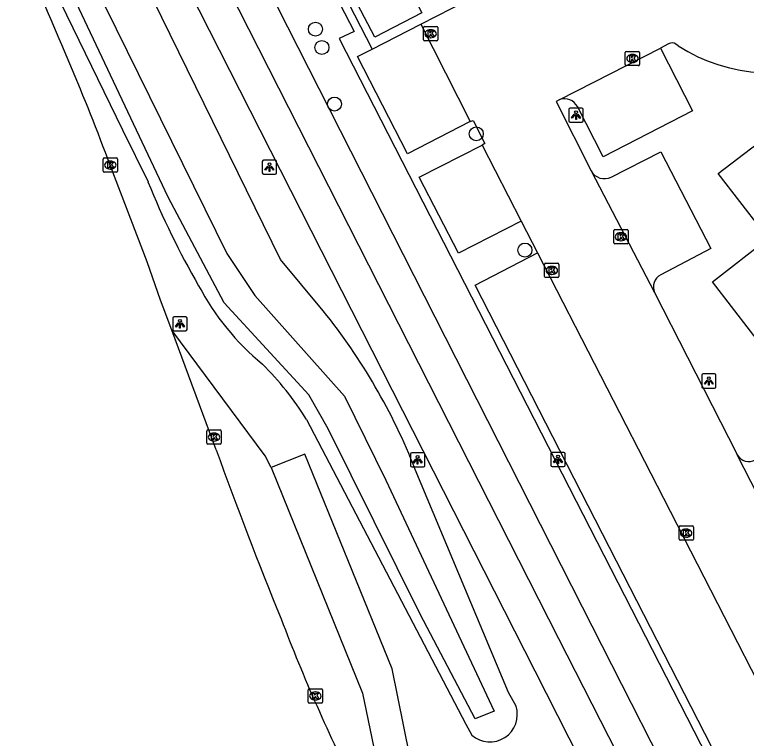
# Model space of a CAD drawing. Extents: x 159353 to 160616, y 385893 to 387321.
# Drawn here: x 159630.7 to 159681.9, y 386804.8 to 386855.4 of the extents above; entities that cross this region are included whole.
import ezdxf

# ---------------------------------------------------------------- set-up
doc = ezdxf.new("R2010")
doc.units = 0
for name, color, linetype in [('IMGEO_Berm_groen', 7, 'Continuous'), ('IMGEO_Boom', 7, 'Continuous'), ('IMGEO_Fietspad_gesloten', 7, 'Continuous'), ('IMGEO_Groenvoorziening', 7, 'Continuous'), ('IMGEO_Kolk', 7, 'Continuous'), ('IMGEO_Lichtpunt', 7, 'Continuous'), ('IMGEO_Parkeervlak_open', 7, 'Continuous'), ('IMGEO_Rijbaan_lokaal_gesloten', 7, 'Continuous'), ('IMGEO_Rijbaan_lokaal_open', 7, 'Continuous'), ('IMGEO_Voetpad_open', 7, 'Continuous'), ('IMGEO_Waterloop', 7, 'Continuous')]:
    doc.layers.add(name, color=color, linetype=linetype)

msp = doc.modelspace()

# ---------------------------------------------------------------- linework, layer by layer
at = {"layer": 'IMGEO_Berm_groen'}
for points in [[(159652.315, 386834.726), (159649.318, 386838.329), (159641.024, 386855.233), (159635.104, 386867.299), (159605.24, 386925.715)], [(159601.71, 386924.965), (159601.957, 386924.489), (159604.746, 386916.227), (159638.287, 386847.384), (159640.061, 386843.743)], [(159651.136, 386827.134), (159662.273, 386805.842), (159662.687, 386805.066)], [(159665.783, 386807.093), (159665.259, 386808.039), (159658.742, 386823.643)]]:
    msp.add_lwpolyline(points, dxfattribs=at)
for centre, radius, start, end in [((159695.197, 386866.133), 59.509, 202.10098, 209.8802), ((159659.664, 386845.004), 18.184, 207.9318, 230.3401), ((159618.976, 386807.988), 42.737, 21.4887, 38.7299), ((159633.485, 386816.262), 20.73, 31.6307, 45.3306), ((159663.955, 386806.507), 1.92, 228.6512, 17.7756)]:
    msp.add_arc(centre, radius, start, end, dxfattribs=at)
at = {"layer": 'IMGEO_Boom'}
for centre in [(159651.762, 386854.424), (159652.216, 386853.14), (159653.096, 386849.189), (159663.007, 386847.105), (159666.407, 386838.978)]:
    msp.add_circle(centre, 0.489, dxfattribs=at)
at = {"layer": 'IMGEO_Fietspad_gesloten'}
for points in [[(159677.922, 386793.806), (159677.504, 386794.658), (159668.779, 386811.802), (159644.311, 386859.945), (159603.574, 386940.099), (159603.379, 386940.599)], [(159600.733, 386939.22), (159601.806, 386938.1), (159602.52, 386936.729), (159642.198, 386858.601), (159667.106, 386809.554), (159674.262, 386795.464), (159674.399, 386795.103), (159675.373, 386792.591)]]:
    msp.add_lwpolyline(points, dxfattribs=at)
at = {"layer": 'IMGEO_Groenvoorziening'}
msp.add_lwpolyline([(159651.123, 386860.764), (159654.46, 386854.257), (159653.421, 386853.773), (159672.411, 386816.685), (159682.536, 386796.911), (159686.912, 386799.158), (159687.098, 386799.118)], dxfattribs=at)
at = {"layer": 'IMGEO_Kolk'}
for p, q in [((159659.315, 386853.678), (159659.315, 386854.53)), ((159659.39, 386854.604), (159660.242, 386854.604)), ((159659.803, 386854.384), (159659.828, 386854.384)), ((159660.316, 386854.53), (159660.316, 386853.678)), ((159659.826, 386853.824), (159659.801, 386853.824)), ((159660.242, 386853.604), (159659.39, 386853.604)), ((159673.42, 386851.946), (159673.42, 386852.798)), ((159673.495, 386852.872), (159674.347, 386852.872)), ((159673.908, 386852.652), (159673.933, 386852.652)), ((159674.421, 386852.798), (159674.421, 386851.946)), ((159673.931, 386852.092), (159673.906, 386852.092)), ((159674.347, 386851.872), (159673.495, 386851.872)), ((159636.928, 386844.491), (159636.928, 386845.343)), ((159637.003, 386845.417), (159637.855, 386845.417)), ((159637.416, 386845.197), (159637.441, 386845.197)), ((159637.929, 386845.343), (159637.929, 386844.491)), ((159637.855, 386844.417), (159637.003, 386844.417)), ((159637.439, 386844.637), (159637.414, 386844.637)), ((159672.613, 386839.486), (159672.613, 386840.338)), ((159672.688, 386840.412), (159673.54, 386840.412)), ((159673.614, 386840.338), (159673.614, 386839.486)), ((159673.101, 386840.192), (159673.126, 386840.192)), ((159673.54, 386839.412), (159672.688, 386839.412)), ((159673.124, 386839.632), (159673.099, 386839.632)), ((159667.784, 386837.128), (159667.784, 386837.98)), ((159667.859, 386838.054), (159668.711, 386838.054)), ((159668.272, 386837.834), (159668.297, 386837.834)), ((159668.785, 386837.98), (159668.785, 386837.128)), ((159668.295, 386837.274), (159668.27, 386837.274)), ((159668.711, 386837.054), (159667.859, 386837.054)), ((159644.177, 386825.475), (159644.177, 386826.327)), ((159644.252, 386826.401), (159645.104, 386826.401)), ((159644.665, 386826.181), (159644.69, 386826.181)), ((159645.178, 386826.327), (159645.178, 386825.475)), ((159644.688, 386825.621), (159644.663, 386825.621)), ((159645.104, 386825.401), (159644.252, 386825.401)), ((159677.177, 386818.762), (159677.177, 386819.614)), ((159677.252, 386819.688), (159678.104, 386819.688)), ((159677.665, 386819.468), (159677.69, 386819.468)), ((159678.178, 386819.614), (159678.178, 386818.762)), ((159677.688, 386818.908), (159677.663, 386818.908)), ((159678.104, 386818.688), (159677.252, 386818.688)), ((159651.258, 386807.375), (159651.258, 386808.227)), ((159651.333, 386808.301), (159652.185, 386808.301)), ((159652.259, 386808.227), (159652.259, 386807.375)), ((159651.746, 386808.081), (159651.771, 386808.081)), ((159652.185, 386807.301), (159651.333, 386807.301)), ((159651.769, 386807.521), (159651.744, 386807.521))]:
    msp.add_line(p, q, dxfattribs=at)
for points in [[(159659.315, 386853.678), (159659.315, 386854.53)], [(159659.39, 386854.604), (159660.242, 386854.604)], [(159659.636, 386854.304), (159659.759, 386854.304), (159659.759, 386854.153), (159659.889, 386854.304), (159660.053, 386854.304), (159659.907, 386854.153), (159660.06, 386853.904), (159659.908, 386853.904), (159659.823, 386854.068), (159659.759, 386854.001), (159659.759, 386853.904), (159659.636, 386853.904), (159659.636, 386854.304)], [(159660.316, 386854.53), (159660.316, 386853.678)], [(159660.242, 386853.604), (159659.39, 386853.604)], [(159673.42, 386851.946), (159673.42, 386852.798)], [(159673.495, 386852.872), (159674.347, 386852.872)], [(159674.421, 386852.798), (159674.421, 386851.946)], [(159673.741, 386852.572), (159673.864, 386852.572), (159673.864, 386852.421), (159673.994, 386852.572), (159674.158, 386852.572), (159674.012, 386852.421), (159674.165, 386852.172), (159674.013, 386852.172), (159673.928, 386852.336), (159673.864, 386852.269), (159673.864, 386852.172), (159673.741, 386852.172), (159673.741, 386852.572)], [(159674.347, 386851.872), (159673.495, 386851.872)], [(159636.928, 386844.491), (159636.928, 386845.343)], [(159637.003, 386845.417), (159637.855, 386845.417)], [(159637.249, 386845.117), (159637.372, 386845.117), (159637.372, 386844.966), (159637.502, 386845.117), (159637.666, 386845.117), (159637.52, 386844.966), (159637.673, 386844.717), (159637.521, 386844.717), (159637.436, 386844.881), (159637.372, 386844.814), (159637.372, 386844.717), (159637.249, 386844.717), (159637.249, 386845.117)], [(159637.929, 386845.343), (159637.929, 386844.491)], [(159637.855, 386844.417), (159637.003, 386844.417)], [(159672.613, 386839.486), (159672.613, 386840.338)], [(159672.688, 386840.412), (159673.54, 386840.412)], [(159673.614, 386840.338), (159673.614, 386839.486)], [(159672.934, 386840.112), (159673.057, 386840.112), (159673.057, 386839.961), (159673.187, 386840.112), (159673.351, 386840.112), (159673.205, 386839.961), (159673.358, 386839.712), (159673.206, 386839.712), (159673.121, 386839.876), (159673.057, 386839.809), (159673.057, 386839.712), (159672.934, 386839.712), (159672.934, 386840.112)], [(159673.54, 386839.412), (159672.688, 386839.412)], [(159667.784, 386837.128), (159667.784, 386837.98)], [(159667.859, 386838.054), (159668.711, 386838.054)], [(159668.105, 386837.754), (159668.228, 386837.754), (159668.228, 386837.603), (159668.358, 386837.754), (159668.522, 386837.754), (159668.376, 386837.603), (159668.529, 386837.354), (159668.377, 386837.354), (159668.292, 386837.518), (159668.228, 386837.451), (159668.228, 386837.354), (159668.105, 386837.354), (159668.105, 386837.754)], [(159668.785, 386837.98), (159668.785, 386837.128)], [(159668.711, 386837.054), (159667.859, 386837.054)], [(159644.177, 386825.475), (159644.177, 386826.327)], [(159644.252, 386826.401), (159645.104, 386826.401)], [(159644.498, 386826.101), (159644.621, 386826.101), (159644.621, 386825.95), (159644.751, 386826.101), (159644.915, 386826.101), (159644.769, 386825.95), (159644.922, 386825.701), (159644.77, 386825.701), (159644.685, 386825.865), (159644.621, 386825.798), (159644.621, 386825.701), (159644.498, 386825.701), (159644.498, 386826.101)], [(159645.178, 386826.327), (159645.178, 386825.475)], [(159645.104, 386825.401), (159644.252, 386825.401)], [(159677.177, 386818.762), (159677.177, 386819.614)], [(159677.252, 386819.688), (159678.104, 386819.688)], [(159677.498, 386819.388), (159677.621, 386819.388), (159677.621, 386819.237), (159677.751, 386819.388), (159677.915, 386819.388), (159677.769, 386819.237), (159677.922, 386818.988), (159677.77, 386818.988), (159677.685, 386819.152), (159677.621, 386819.085), (159677.621, 386818.988), (159677.498, 386818.988), (159677.498, 386819.388)], [(159678.178, 386819.614), (159678.178, 386818.762)], [(159678.104, 386818.688), (159677.252, 386818.688)], [(159651.258, 386807.375), (159651.258, 386808.227)], [(159651.333, 386808.301), (159652.185, 386808.301)], [(159652.259, 386808.227), (159652.259, 386807.375)], [(159651.579, 386808.001), (159651.702, 386808.001), (159651.702, 386807.85), (159651.832, 386808.001), (159651.996, 386808.001), (159651.85, 386807.85), (159652.003, 386807.601), (159651.851, 386807.601), (159651.766, 386807.765), (159651.702, 386807.698), (159651.702, 386807.601), (159651.579, 386807.601), (159651.579, 386808.001)], [(159652.185, 386807.301), (159651.333, 386807.301)]]:
    msp.add_lwpolyline(points, dxfattribs=at)
for centre, start, end in [((159659.392, 386854.528), 91.552, 178.448), ((159659.392, 386854.528), 91.552, 178.448), ((159660.24, 386854.528), 1.552, 88.448), ((159660.24, 386854.528), 1.552, 88.448), ((159659.392, 386853.68), 181.552, 268.448), ((159659.392, 386853.68), 181.552, 268.448), ((159660.24, 386853.68), 271.552, 358.448), ((159660.24, 386853.68), 271.552, 358.448), ((159673.497, 386852.796), 91.552, 178.448), ((159673.497, 386852.796), 91.552, 178.448), ((159674.345, 386852.796), 1.552, 88.448), ((159674.345, 386852.796), 1.552, 88.448), ((159673.497, 386851.948), 181.552, 268.448), ((159673.497, 386851.948), 181.552, 268.448), ((159674.345, 386851.948), 271.552, 358.448), ((159674.345, 386851.948), 271.552, 358.448), ((159637.005, 386845.341), 91.552, 178.448), ((159637.005, 386845.341), 91.552, 178.448), ((159637.853, 386845.341), 1.552, 88.448), ((159637.853, 386845.341), 1.552, 88.448), ((159637.005, 386844.493), 181.552, 268.448), ((159637.005, 386844.493), 181.552, 268.448), ((159637.853, 386844.493), 271.552, 358.448), ((159637.853, 386844.493), 271.552, 358.448), ((159672.69, 386840.336), 91.552, 178.448), ((159672.69, 386840.336), 91.552, 178.448), ((159673.538, 386840.336), 1.552, 88.448), ((159673.538, 386840.336), 1.552, 88.448), ((159672.69, 386839.488), 181.552, 268.448), ((159672.69, 386839.488), 181.552, 268.448), ((159673.538, 386839.488), 271.552, 358.448), ((159673.538, 386839.488), 271.552, 358.448), ((159667.861, 386837.978), 91.552, 178.448), ((159667.861, 386837.978), 91.552, 178.448), ((159668.709, 386837.978), 1.552, 88.448), ((159668.709, 386837.978), 1.552, 88.448), ((159667.861, 386837.13), 181.552, 268.448), ((159667.861, 386837.13), 181.552, 268.448), ((159668.709, 386837.13), 271.552, 358.448), ((159668.709, 386837.13), 271.552, 358.448), ((159644.254, 386826.325), 91.552, 178.448), ((159644.254, 386826.325), 91.552, 178.448), ((159645.102, 386826.325), 1.552, 88.448), ((159645.102, 386826.325), 1.552, 88.448), ((159644.254, 386825.477), 181.552, 268.448), ((159644.254, 386825.477), 181.552, 268.448), ((159645.102, 386825.477), 271.552, 358.448), ((159645.102, 386825.477), 271.552, 358.448), ((159677.254, 386819.612), 91.552, 178.448), ((159677.254, 386819.612), 91.552, 178.448), ((159678.102, 386819.612), 1.552, 88.448), ((159678.102, 386819.612), 1.552, 88.448), ((159677.254, 386818.764), 181.552, 268.448), ((159677.254, 386818.764), 181.552, 268.448), ((159678.102, 386818.764), 271.552, 358.448), ((159678.102, 386818.764), 271.552, 358.448), ((159651.335, 386808.225), 91.552, 178.448), ((159651.335, 386808.225), 91.552, 178.448), ((159652.183, 386808.225), 1.552, 88.448), ((159652.183, 386808.225), 1.552, 88.448), ((159651.335, 386807.377), 181.552, 268.448), ((159651.335, 386807.377), 181.552, 268.448), ((159652.183, 386807.377), 271.552, 358.448), ((159652.183, 386807.377), 271.552, 358.448)]:
    msp.add_arc(centre, 0.0765, start, end, dxfattribs=at)
for centre, major_axis, ratio, start_param, end_param in [((159659.802, 386854.104), (-0.387, 0.002), 0.722429, 4.712389, 7.853982), ((159659.827, 386854.104), (-0.39, 0.002), 0.717154, 1.570796, 4.712389), ((159673.907, 386852.372), (-0.387, 0.002), 0.722429, 4.712389, 7.853982), ((159673.932, 386852.372), (-0.39, 0.002), 0.717154, 1.570796, 4.712389), ((159637.415, 386844.917), (-0.387, 0.002), 0.722429, 4.712389, 7.853982), ((159637.44, 386844.917), (-0.39, 0.002), 0.717154, 1.570796, 4.712389), ((159673.1, 386839.912), (-0.387, 0.002), 0.722429, 4.712389, 7.853982), ((159673.125, 386839.912), (-0.39, 0.002), 0.717154, 1.570796, 4.712389), ((159668.271, 386837.554), (-0.387, 0.002), 0.722429, 4.712389, 7.853982), ((159668.296, 386837.554), (-0.39, 0.002), 0.717154, 1.570796, 4.712389), ((159644.664, 386825.901), (-0.387, 0.002), 0.722429, 4.712389, 7.853982), ((159644.689, 386825.901), (-0.39, 0.002), 0.717154, 1.570796, 4.712389), ((159677.664, 386819.188), (-0.387, 0.002), 0.722429, 4.712389, 7.853982), ((159677.689, 386819.188), (-0.39, 0.002), 0.717154, 1.570796, 4.712389), ((159651.745, 386807.801), (-0.387, 0.002), 0.722429, 4.712389, 7.853982), ((159651.77, 386807.801), (-0.39, 0.002), 0.717154, 1.570796, 4.712389)]:
    msp.add_ellipse(centre, major_axis=major_axis, ratio=ratio, start_param=start_param, end_param=end_param, dxfattribs=at)
at = {"layer": 'IMGEO_Lichtpunt'}
for p, q in [((159669.481, 386848.816), (159669.481, 386848.009)), ((159669.481, 386848.816), (159669.481, 386848.009)), ((159670.383, 386848.911), (159669.575, 386848.911)), ((159670.383, 386848.911), (159669.575, 386848.911)), ((159670.477, 386848.009), (159670.477, 386848.816)), ((159670.477, 386848.009), (159670.477, 386848.816)), ((159669.575, 386847.915), (159670.383, 386847.915)), ((159669.575, 386847.915), (159670.383, 386847.915)), ((159648.051, 386845.181), (159648.051, 386844.374)), ((159648.051, 386845.181), (159648.051, 386844.374)), ((159648.953, 386845.276), (159648.145, 386845.276)), ((159648.953, 386845.276), (159648.145, 386845.276)), ((159649.047, 386844.374), (159649.047, 386845.181)), ((159649.047, 386844.374), (159649.047, 386845.181)), ((159648.145, 386844.28), (159648.953, 386844.28)), ((159648.145, 386844.28), (159648.953, 386844.28)), ((159641.793, 386834.224), (159641.793, 386833.417)), ((159641.793, 386834.224), (159641.793, 386833.417)), ((159642.695, 386834.319), (159641.887, 386834.319)), ((159642.695, 386834.319), (159641.887, 386834.319)), ((159642.789, 386833.417), (159642.789, 386834.224)), ((159642.789, 386833.417), (159642.789, 386834.224)), ((159641.887, 386833.323), (159642.695, 386833.323)), ((159641.887, 386833.323), (159642.695, 386833.323)), ((159678.763, 386830.23), (159678.763, 386829.423)), ((159678.763, 386830.23), (159678.763, 386829.423)), ((159679.665, 386830.325), (159678.857, 386830.325)), ((159679.665, 386830.325), (159678.857, 386830.325)), ((159679.759, 386829.423), (159679.759, 386830.23)), ((159679.759, 386829.423), (159679.759, 386830.23)), ((159678.857, 386829.329), (159679.665, 386829.329)), ((159678.857, 386829.329), (159679.665, 386829.329)), ((159658.407, 386824.716), (159658.407, 386823.909)), ((159658.407, 386824.716), (159658.407, 386823.909)), ((159659.309, 386824.811), (159658.501, 386824.811)), ((159659.309, 386824.811), (159658.501, 386824.811)), ((159659.403, 386823.909), (159659.403, 386824.716)), ((159659.403, 386823.909), (159659.403, 386824.716)), ((159668.221, 386824.74), (159668.221, 386823.933)), ((159668.221, 386824.74), (159668.221, 386823.933)), ((159669.123, 386824.835), (159668.315, 386824.835)), ((159669.123, 386824.835), (159668.315, 386824.835)), ((159669.217, 386823.933), (159669.217, 386824.74)), ((159669.217, 386823.933), (159669.217, 386824.74)), ((159658.501, 386823.815), (159659.309, 386823.815)), ((159658.501, 386823.815), (159659.309, 386823.815)), ((159668.315, 386823.839), (159669.123, 386823.839)), ((159668.315, 386823.839), (159669.123, 386823.839))]:
    msp.add_line(p, q, dxfattribs=at)
for points in [[(159669.855, 386848.48), (159669.894, 386848.452), (159669.706, 386848.19), (159669.668, 386848.217), (159669.855, 386848.48)], [(159669.957, 386848.432), (159670.004, 386848.432), (159670.004, 386848.11), (159669.957, 386848.11), (159669.957, 386848.432)], [(159670.067, 386848.452), (159670.105, 386848.479), (159670.292, 386848.217), (159670.253, 386848.189), (159670.067, 386848.452)], [(159648.425, 386844.845), (159648.464, 386844.817), (159648.276, 386844.555), (159648.238, 386844.582), (159648.425, 386844.845)], [(159648.527, 386844.797), (159648.574, 386844.797), (159648.574, 386844.475), (159648.527, 386844.475), (159648.527, 386844.797)], [(159648.637, 386844.817), (159648.675, 386844.844), (159648.862, 386844.582), (159648.823, 386844.554), (159648.637, 386844.817)], [(159642.167, 386833.888), (159642.206, 386833.86), (159642.018, 386833.598), (159641.98, 386833.625), (159642.167, 386833.888)], [(159642.269, 386833.84), (159642.316, 386833.84), (159642.316, 386833.518), (159642.269, 386833.518), (159642.269, 386833.84)], [(159642.379, 386833.86), (159642.417, 386833.887), (159642.604, 386833.625), (159642.565, 386833.597), (159642.379, 386833.86)], [(159679.137, 386829.894), (159679.176, 386829.866), (159678.988, 386829.604), (159678.95, 386829.631), (159679.137, 386829.894)], [(159679.239, 386829.846), (159679.286, 386829.846), (159679.286, 386829.524), (159679.239, 386829.524), (159679.239, 386829.846)], [(159679.349, 386829.866), (159679.387, 386829.893), (159679.574, 386829.631), (159679.535, 386829.603), (159679.349, 386829.866)], [(159658.781, 386824.38), (159658.82, 386824.352), (159658.632, 386824.09), (159658.594, 386824.117), (159658.781, 386824.38)], [(159658.883, 386824.332), (159658.93, 386824.332), (159658.93, 386824.01), (159658.883, 386824.01), (159658.883, 386824.332)], [(159658.993, 386824.352), (159659.031, 386824.379), (159659.218, 386824.117), (159659.179, 386824.089), (159658.993, 386824.352)], [(159668.595, 386824.404), (159668.634, 386824.376), (159668.446, 386824.114), (159668.408, 386824.141), (159668.595, 386824.404)], [(159668.697, 386824.356), (159668.744, 386824.356), (159668.744, 386824.034), (159668.697, 386824.034), (159668.697, 386824.356)], [(159668.807, 386824.376), (159668.845, 386824.403), (159669.032, 386824.141), (159668.993, 386824.113), (159668.807, 386824.376)]]:
    msp.add_lwpolyline(points, dxfattribs=at)
for centre in [(159669.98, 386848.614), (159648.55, 386844.979), (159642.292, 386834.022), (159679.262, 386830.028), (159658.906, 386824.514), (159668.72, 386824.538)]:
    msp.add_circle(centre, 0.0994, dxfattribs=at)
for centre, start, end in [((159669.575, 386848.816), 90, 180), ((159669.575, 386848.816), 90, 180), ((159670.383, 386848.816), 0, 90), ((159670.383, 386848.816), 0, 90), ((159669.575, 386848.009), 180, 270), ((159669.575, 386848.009), 180, 270), ((159670.383, 386848.009), 270, 0), ((159670.383, 386848.009), 270, 360), ((159648.145, 386845.181), 90, 180), ((159648.145, 386845.181), 90, 180), ((159648.953, 386845.181), 0, 90), ((159648.953, 386845.181), 0, 90), ((159648.145, 386844.374), 180, 270), ((159648.145, 386844.374), 180, 270), ((159648.953, 386844.374), 270, 0), ((159648.953, 386844.374), 270, 360), ((159641.887, 386834.224), 90, 180), ((159641.887, 386834.224), 90, 180), ((159642.695, 386834.224), 0, 90), ((159642.695, 386834.224), 0, 90), ((159641.887, 386833.417), 180, 270), ((159641.887, 386833.417), 180, 270), ((159642.695, 386833.417), 270, 0), ((159642.695, 386833.417), 270, 360), ((159678.857, 386830.23), 90, 180), ((159678.857, 386830.23), 90, 180), ((159679.665, 386830.23), 0, 90), ((159679.665, 386830.23), 0, 90), ((159678.857, 386829.423), 180, 270), ((159678.857, 386829.423), 180, 270), ((159679.665, 386829.423), 270, 0), ((159679.665, 386829.423), 270, 360), ((159658.501, 386824.716), 90, 180), ((159658.501, 386824.716), 90, 180), ((159659.309, 386824.716), 0, 90), ((159659.309, 386824.716), 0, 90), ((159668.315, 386824.74), 90, 180), ((159668.315, 386824.74), 90, 180), ((159669.123, 386824.74), 0, 90), ((159669.123, 386824.74), 0, 90), ((159658.501, 386823.909), 180, 270), ((159658.501, 386823.909), 180, 270), ((159659.309, 386823.909), 270, 0), ((159659.309, 386823.909), 270, 360), ((159668.315, 386823.933), 180, 270), ((159668.315, 386823.933), 180, 270), ((159669.123, 386823.933), 270, 0), ((159669.123, 386823.933), 270, 360)]:
    msp.add_arc(centre, 0.0946, start, end, dxfattribs=at)
at = {"layer": 'IMGEO_Parkeervlak_open'}
for points in [[(159675.87, 386853.099), (159678.129, 386848.721), (159671.882, 386845.493), (159670.073, 386849.006)], [(159662.588, 386847.971), (159658.202, 386845.698), (159654.713, 386852.505), (159655.722, 386853.023)], [(159682.937, 386840.425), (159679.917, 386844.34), (159690.027, 386852.036)], [(159666.148, 386841.006), (159661.753, 386838.754), (159659.003, 386844.076), (159663.408, 386846.322)], [(159672.434, 386844.085), (159675.911, 386845.857), (159679.4, 386839.078), (159675.899, 386837.25)], [(159701.828, 386815.846), (159697.923, 386812.835), (159683.495, 386831.588), (159679.517, 386836.758), (159683.409, 386839.793)], [(159686.712, 386799.792), (159682.776, 386797.763), (159672.808, 386817.219), (159662.92, 386836.52), (159667.292, 386838.788)]]:
    msp.add_lwpolyline(points, dxfattribs=at)
for centre, radius, start, end in [((159669.174, 386848.552), 1.007, 26.788, 109.2405), ((159671.954, 386845.019), 1.05, 209.1151, 297.1932), ((159676.338, 386836.402), 0.954, 117.3736, 204.7395), ((159682.071, 386825.148), 0.955, 209.7486, 298.065)]:
    msp.add_arc(centre, radius, start, end, dxfattribs=at)
at = {"layer": 'IMGEO_Rijbaan_lokaal_gesloten'}
for points in [[(159641.718, 386833.376), (159641.111, 386834.977), (159640.937, 386835.476), (159640.003, 386838.165), (159637.427, 386844.917)], [(159644.824, 386825.006), (159641.718, 386833.376)], [(159648.659, 386823.772), (159648.26, 386824.587), (159641.718, 386833.376)], [(159648.659, 386823.772), (159655.042, 386807.994), (159657.801, 386794.744)]]:
    msp.add_lwpolyline(points, dxfattribs=at)
for centre, radius, start, end in [((159421.585, 386763.038), 230.85, 20.77415, 24.55923), ((159946.043, 386933.921), 320.305, 199.87897, 202.14407), ((159769.626, 386859.109), 128.732, 200.89991, 206.77461)]:
    msp.add_arc(centre, radius, start, end, dxfattribs=at)
at = {"layer": 'IMGEO_Rijbaan_lokaal_open'}
for points in [[(159659.12, 386854.765), (159670.084, 386860.386)], [(159659.12, 386854.765), (159662.588, 386847.971)], [(159668.842, 386849.503), (159675.87, 386853.099)], [(159676.449, 386853.399), (159675.87, 386853.099)], [(159677.124, 386853.257), (159676.961, 386853.384)], [(159668.842, 386849.503), (159668.589, 386849.373), (159671.037, 386844.508)], [(159662.588, 386847.971), (159662.797, 386848.034), (159663.603, 386846.426), (159663.408, 386846.322)], [(159663.408, 386846.322), (159666.148, 386841.006)], [(159671.037, 386844.508), (159675.471, 386836.003)], [(159666.148, 386841.006), (159667.292, 386838.788)], [(159667.292, 386838.788), (159676.09, 386821.632), (159687.391, 386799.592)], [(159675.471, 386836.003), (159680.067, 386826.979), (159681.192, 386824.77), (159681.241, 386824.674)], [(159692.741, 386802.202), (159681.241, 386824.674)]]:
    msp.add_lwpolyline(points, dxfattribs=at)
for centre, radius, start, end in [((159676.692, 386852.94), 0.519, 58.7794, 117.8644), ((159683.543, 386863.252), 11.879, 237.2902, 297.2016)]:
    msp.add_arc(centre, radius, start, end, dxfattribs=at)
at = {"layer": 'IMGEO_Voetpad_open'}
for points in [[(159651.123, 386860.764), (159651.618, 386861.02), (159655.722, 386853.023)], [(159678.644, 386797.834), (159670.429, 386814.021), (159647.623, 386858.954)], [(159659.208, 386855.557), (159655.908, 386853.857), (159654.221, 386857.13), (159657.521, 386858.831), (159659.208, 386855.557)], [(159655.722, 386853.023), (159659.12, 386854.765)], [(159661.109, 386793.304), (159659.994, 386795.528), (159657.129, 386809.691), (159651.024, 386824.712), (159648.659, 386823.772)]]:
    msp.add_lwpolyline(points, dxfattribs=at)
at = {"layer": 'IMGEO_Waterloop'}
msp.add_lwpolyline([(159602.446, 386925.241), (159603.35, 386925.603), (159611.51, 386907.88), (159645.574, 386838.731), (159647.531, 386835.795), (159653.787, 386828.773), (159656.68, 386822.901), (159664.255, 386806.731), (159662.936, 386806.199), (159659.084, 386813.518), (159652.659, 386826.476), (159651.297, 386828.859), (159645.382, 386835.284), (159641.467, 386842.688), (159602.446, 386925.241)], dxfattribs=at)

doc.saveas('drawing.dxf')
